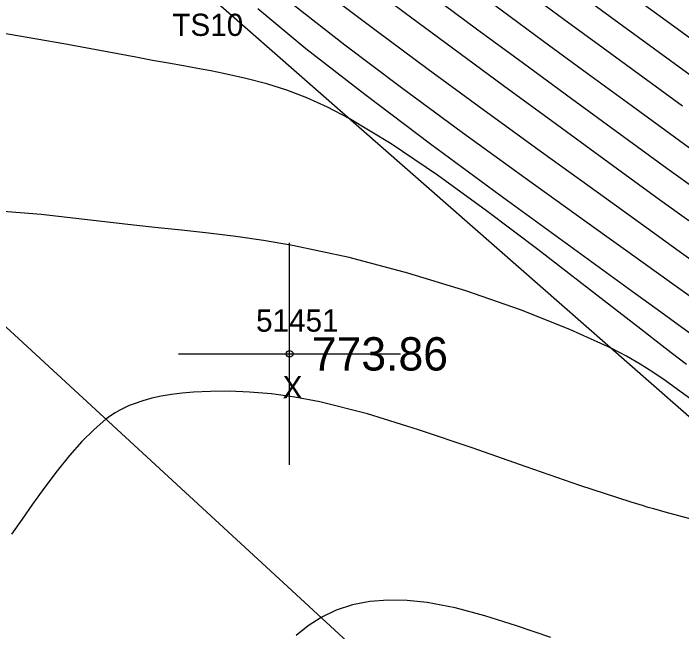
# Model space of a CAD drawing. Extents: x 1378535 to 1380697, y 997729 to 1000024.
# Drawn here: x 1379852.76 to 1379882.87, y 998805.66 to 998833.5 of the extents above; entities that cross this region are included whole.
import ezdxf

# ---------------------------------------------------------------- set-up
doc = ezdxf.new("R2010")
doc.units = 0
for name, color, linetype in [('RD_DTM_BkLn2', 7, 'Continuous'), ('RD_DTM_BkLn_txCode', 7, 'Continuous'), ('RD_DTM_Major1', 7, 'Continuous'), ('RD_DTM_Minor1', 7, 'Continuous'), ('RD_EX_Misc', 7, 'Continuous'), ('RD_EX_Misc_txCode', 7, 'Continuous'), ('RD_EX_Road', 7, 'Continuous'), ('RD_EX_TX_Misc_ELEV', 7, 'Continuous'), ('RD_SMD_Locator', 7, 'Continuous')]:
    doc.layers.add(name, color=color, linetype=linetype)

msp = doc.modelspace()

# ---------------------------------------------------------------- linework, layer by layer
at = {"layer": 'RD_DTM_BkLn2'}
msp.add_lwpolyline([(1380137.104, 998617.435), (1380114.932, 998627.982), (1380110.142, 998637.412), (1380109.582, 998648.354), (1380098.693, 998654.921), (1380088.864, 998651.688), (1380069.259, 998664.275), (1380051.712, 998676.601), (1380045.085, 998683.058), (1380025.38, 998678.361), (1380019.034, 998684.269), (1380023.868, 998692.688), (1380008.939, 998708.879), (1379966.873, 998742.441), (1379939.691, 998764.989), (1379904.79, 998796.424), (1379861.371, 998834.485), (1379829.578, 998867.997), (1379786.438, 998908.428), (1379759.831, 998933.444)], dxfattribs=at)
at = {"layer": 'RD_DTM_Major1'}
for points in [[(1379882.904, 998829.322), (1379881.114, 998830.625), (1379879.326, 998831.931), (1379877.564, 998833.226), (1379875.851, 998834.493), (1379874.212, 998835.717), (1379872.67, 998836.884), (1379871.676, 998837.645), (1379870.73, 998838.38), (1379869.821, 998839.096), (1379868.939, 998839.801), (1379868.073, 998840.502), (1379867.213, 998841.208), (1379866.476, 998841.821), (1379865.725, 998842.45), (1379864.951, 998843.104), (1379864.142, 998843.789), (1379863.288, 998844.514), (1379862.378, 998845.287), (1379860.251, 998847.089), (1379857.916, 998849.06), (1379855.464, 998851.122), (1379855.437, 998851.145)], [(1379883.354, 998820.678), (1379882.313, 998821.426), (1379881.238, 998822.196), (1379878.602, 998824.082), (1379875.816, 998826.081), (1379872.993, 998828.124), (1379870.246, 998830.143), (1379867.688, 998832.07), (1379865.433, 998833.837), (1379864.929, 998834.246), (1379864.448, 998834.643), (1379863.985, 998835.033), (1379863.537, 998835.417), (1379863.1, 998835.8), (1379862.671, 998836.185), (1379862.309, 998836.516), (1379861.989, 998836.813)], [(1379876.972, 998805.398), (1379875.436, 998805.92), (1379874.006, 998806.372), (1379872.667, 998806.729), (1379871.402, 998806.972), (1379870.505, 998807.066), (1379869.643, 998807.081), (1379868.821, 998807.015), (1379868.041, 998806.865), (1379867.307, 998806.628), (1379866.622, 998806.3), (1379866.045, 998805.925), (1379865.505, 998805.482)]]:
    msp.add_lwpolyline(points, dxfattribs=at)
at = {"layer": 'RD_DTM_Minor1'}
for points in [[(1379883.257, 998830.717), (1379881.639, 998831.896), (1379880.043, 998833.064), (1379878.48, 998834.214), (1379876.96, 998835.342), (1379875.493, 998836.441), (1379874.09, 998837.505), (1379873.023, 998838.325), (1379871.995, 998839.125), (1379870.998, 998839.913), (1379870.024, 998840.693), (1379869.065, 998841.472), (1379868.112, 998842.257), (1379867.299, 998842.935), (1379866.474, 998843.63), (1379865.626, 998844.347), (1379863.821, 998845.883), (1379862.842, 998846.716), (1379860.825, 998848.427), (1379858.645, 998850.267), (1379856.373, 998852.176), (1379854.081, 998854.09), (1379851.839, 998855.948)], [(1379884.07, 998826.822), (1379882.554, 998827.923), (1379880.597, 998829.346), (1379878.616, 998830.792), (1379876.65, 998832.234), (1379874.74, 998833.644), (1379872.927, 998834.995), (1379871.252, 998836.26), (1379870.338, 998836.959), (1379869.476, 998837.627), (1379868.653, 998838.273), (1379867.858, 998838.905), (1379867.08, 998839.533), (1379866.307, 998840.165), (1379865.643, 998840.715), (1379864.964, 998841.282), (1379864.262, 998841.872), (1379862.745, 998843.154), (1379861.911, 998843.861), (1379859.679, 998845.748), (1379857.193, 998847.846), (1379854.559, 998850.063), (1379851.886, 998852.306)], [(1379883.628, 998825.488), (1379882.209, 998826.519), (1379880.088, 998828.061), (1379877.912, 998829.648), (1379875.74, 998831.239), (1379873.63, 998832.795), (1379871.642, 998834.273), (1379869.836, 998835.634), (1379869.01, 998836.265), (1379868.233, 998836.865), (1379867.495, 998837.442), (1379866.784, 998838.005), (1379866.089, 998838.563), (1379865.399, 998839.125), (1379864.805, 998839.614), (1379864.198, 998840.118), (1379863.569, 998840.644), (1379862.208, 998841.788), (1379861.46, 998842.42), (1379859.141, 998844.377), (1379856.514, 998846.591), (1379853.701, 998848.96), (1379850.82, 998851.38)], [(1379883.187, 998824.152), (1379881.876, 998825.105), (1379879.596, 998826.764), (1379877.228, 998828.491), (1379874.849, 998830.233), (1379872.538, 998831.934), (1379870.374, 998833.54), (1379868.435, 998834.998), (1379867.701, 998835.557), (1379867.01, 998836.087), (1379866.354, 998836.597), (1379865.72, 998837.095), (1379865.1, 998837.588), (1379864.483, 998838.084), (1379863.951, 998838.516), (1379863.407, 998838.961), (1379862.843, 998839.425), (1379861.63, 998840.431), (1379860.965, 998840.984), (1379858.529, 998843.018), (1379855.735, 998845.363), (1379852.719, 998847.91)], [(1379883.908, 998821.953), (1379882.754, 998822.785), (1379881.559, 998823.646), (1379879.119, 998825.402), (1379876.557, 998827.249), (1379873.97, 998829.124), (1379871.452, 998830.966), (1379869.1, 998832.713), (1379867.009, 998834.303), (1379866.374, 998834.797), (1379865.773, 998835.273), (1379865.198, 998835.737), (1379864.641, 998836.195), (1379864.094, 998836.655), (1379863.551, 998837.122), (1379863.084, 998837.532), (1379862.609, 998837.957), (1379862.122, 998838.4), (1379861.616, 998838.865), (1379861.087, 998839.356), (1379860.531, 998839.878), (1379858.049, 998842.23), (1379855.202, 998844.916), (1379852.132, 998847.741)], [(1379883.611, 998832.109), (1379882.17, 998833.162), (1379880.765, 998834.193)], [(1379883.642, 998818.806), (1379882.716, 998819.478), (1379881.773, 998820.161), (1379880.802, 998820.864), (1379877.825, 998823.019), (1379874.691, 998825.301), (1379871.56, 998827.609), (1379868.591, 998829.846), (1379865.943, 998831.91), (1379863.776, 998833.703)], [(1379883.087, 998817.683), (1379882.401, 998818.213), (1379881.714, 998818.745), (1379881.024, 998819.28), (1379878.72, 998821.071), (1379876.388, 998822.87), (1379874.083, 998824.606), (1379871.863, 998826.213), (1379869.783, 998827.622), (1379867.897, 998828.764), (1379866.914, 998829.28), (1379865.986, 998829.701), (1379865.083, 998830.046), (1379864.175, 998830.331), (1379863.235, 998830.575), (1379862.233, 998830.794), (1379861.663, 998830.906), (1379861.063, 998831.019), (1379860.428, 998831.135), (1379859.754, 998831.256), (1379859.036, 998831.385), (1379858.271, 998831.524), (1379855.042, 998832.123), (1379851.369, 998832.763)], [(1379883.28, 998816.126), (1379882.687, 998816.569), (1379882.125, 998816.974), (1379881.569, 998817.351), (1379880.996, 998817.711), (1379880.38, 998818.063), (1379879.699, 998818.419), (1379877.835, 998819.269), (1379875.613, 998820.145), (1379873.142, 998821.005), (1379870.532, 998821.805), (1379867.893, 998822.501), (1379865.335, 998823.052), (1379864.036, 998823.274), (1379862.78, 998823.455), (1379861.552, 998823.605), (1379860.342, 998823.736), (1379859.136, 998823.861), (1379857.922, 998823.991), (1379855.965, 998824.22), (1379854.009, 998824.438), (1379852.106, 998824.593)], [(1379883.751, 998810.607), (1379882.121, 998811.042), (1379881.871, 998811.113), (1379881.62, 998811.185), (1379881.366, 998811.258), (1379881.111, 998811.334), (1379880.854, 998811.411), (1379880.595, 998811.49), (1379878.278, 998812.245), (1379875.866, 998813.083), (1379873.425, 998813.94), (1379871.019, 998814.755), (1379868.714, 998815.463), (1379866.573, 998816.003), (1379865.442, 998816.216), (1379864.385, 998816.362), (1379863.401, 998816.448), (1379862.488, 998816.484), (1379861.645, 998816.479), (1379860.87, 998816.44), (1379860.359, 998816.396), (1379859.878, 998816.338), (1379859.424, 998816.263), (1379858.996, 998816.171), (1379858.588, 998816.058), (1379858.199, 998815.925), (1379857.982, 998815.837), (1379857.769, 998815.74), (1379857.559, 998815.632), (1379857.349, 998815.511), (1379857.14, 998815.375), (1379856.93, 998815.224), (1379856.395, 998814.768), (1379855.85, 998814.218), (1379855.297, 998813.588), (1379854.74, 998812.897), (1379854.182, 998812.16), (1379853.627, 998811.396), (1379853.152, 998810.725), (1379852.679, 998810.043)]]:
    msp.add_lwpolyline(points, dxfattribs=at)
at = {"layer": 'RD_EX_Misc'}
for p, q in [((1379865.207, 998813.169), (1379865.207, 998823.169)), ((1379860.207, 998818.169), (1379870.207, 998818.169))]:
    msp.add_line(p, q, dxfattribs=at)
at = {"layer": 'RD_EX_Road'}
msp.add_lwpolyline([(1380011.635, 998674.458), (1379968.255, 998714.254), (1379924.811, 998753.181), (1379879.744, 998794.218), (1379836.831, 998833.73), (1379792.754, 998873.502), (1379756.459, 998907.126), (1379730.54, 998932.03)], dxfattribs=at)
at = {"layer": 'RD_SMD_Locator'}
msp.add_circle((1379865.207, 998818.169), 0.15, dxfattribs=at)

# ---------------------------------------------------------------- texts
at = {"layer": 'RD_DTM_BkLn_txCode'}
msp.add_text('TS10', height=1, dxfattribs=at).set_placement((1379859.922, 998832.485))
at = {"layer": 'RD_EX_Misc_txCode'}
for s, p in [('51451', (1379863.695, 998819.169)), ('X', (1379864.892, 998816.169))]:
    msp.add_text(s, height=1, dxfattribs=at).set_placement(p)
at = {"layer": 'RD_EX_TX_Misc_ELEV'}
msp.add_text('773.86', height=1.5, dxfattribs=at).set_placement((1379866.207, 998817.419))

doc.saveas('drawing.dxf')
